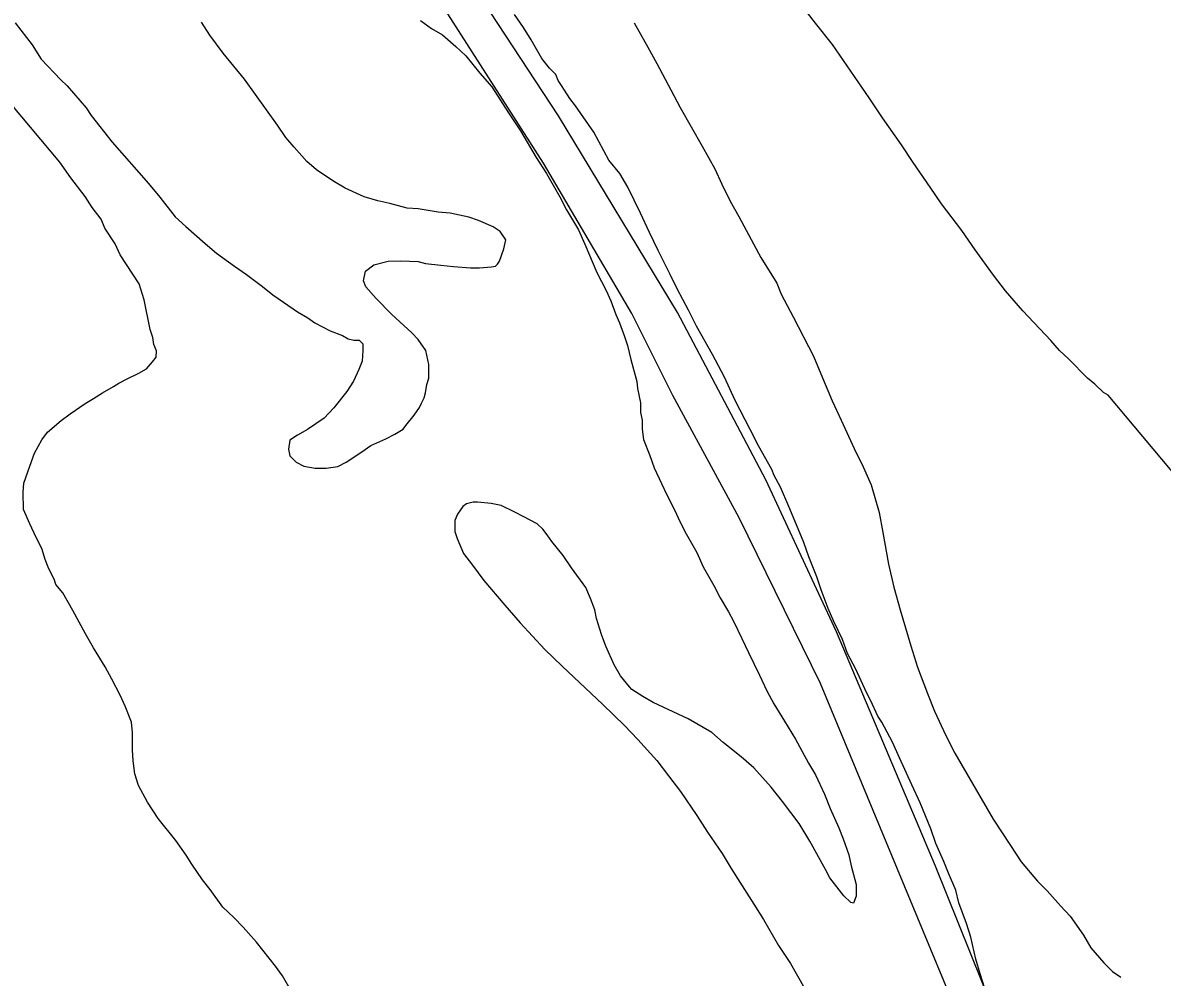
# Model space of a CAD drawing. Extents: x 3324104 to 3361979, y 612876 to 638273.
# Drawn here: x 3339115 to 3339983, y 634451 to 635178 of the extents above; entities that cross this region are included whole.
import ezdxf

# ---------------------------------------------------------------- set-up
doc = ezdxf.new("R2010")
doc.units = 0
for name, color, linetype in [('V-DTCH-CNTR', 7, 'Continuous'), ('V-SITE-VEGE', 7, 'Continuous'), ('V-TOPO-SHOR', 7, 'Continuous')]:
    doc.layers.add(name, color=color, linetype=linetype)

msp = doc.modelspace()

# ---------------------------------------------------------------- linework, layer by layer
at = {"layer": 'V-DTCH-CNTR'}
msp.add_lwpolyline([(3339997.68, 634049.07), (3339982.53, 634088.52), (3339945.44, 634167.57), (3339904.18, 634237.51), (3339885.46, 634278.23), (3339842.21, 634387.36), (3339781.38, 634533.58), (3339722.83, 634674.97), (3339660.78, 634801.26), (3339610.42, 634894.55), (3339578.98, 634957.1), (3339511.89, 635071.52), (3339436.47, 635188.9), (3339355.37, 635320.77), (3339268.7, 635473.13), (3339210.59, 635577.77), (3339172.01, 635642.47), (3339134.71, 635711.13)], dxfattribs=at)
at = {"layer": 'V-SITE-VEGE'}
for p, q in [((3339718.93, 635178.15), (3339706.83, 635193.95)), ((3339496.49, 635174.99), (3339489.73, 635184.85)), ((3339109.11, 635178.44), (3339122.17, 635161.65)), ((3339257.45, 635169.11), (3339251.18, 635178.97)), ((3339418.17, 635180.18), (3339426.43, 635174.22)), ((3339426.43, 635174.22), (3339434.71, 635169.24)), ((3339502.28, 635165.62), (3339496.49, 635174.99)), ((3339580.79, 635178.55), (3339591.38, 635159.83)), ((3339731.99, 635161.86), (3339718.93, 635178.15)), ((3339267.6, 635155.3), (3339257.45, 635169.11)), ((3339434.71, 635169.24), (3339444.91, 635160.32)), ((3339510.46, 635151.34), (3339502.28, 635165.62)), ((3339122.17, 635161.65), (3339128.92, 635150.81)), ((3339444.91, 635160.32), (3339452.68, 635153.38)), ((3339591.38, 635159.83), (3339598.11, 635147.52)), ((3339760, 635121.41), (3339731.99, 635161.86)), ((3339128.92, 635150.81), (3339143.95, 635134.98)), ((3339284.05, 635135.54), (3339267.6, 635155.3)), ((3339452.68, 635153.38), (3339463.32, 635140.05)), ((3339516.27, 635143.93), (3339510.46, 635151.34)), ((3339598.11, 635147.52), (3339608.69, 635127.33)), ((3339463.32, 635140.05), (3339472.53, 635129.67)), ((3339521.12, 635138.98), (3339516.27, 635143.93)), ((3339523.03, 635134.55), (3339521.12, 635138.98)), ((3339143.95, 635134.98), (3339148.8, 635130.52)), ((3339148.8, 635130.52), (3339163.33, 635113.72)), ((3339309.18, 635100.51), (3339284.05, 635135.54)), ((3339525.44, 635130.61), (3339523.03, 635134.55)), ((3339527.86, 635127.16), (3339525.44, 635130.61)), ((3339472.53, 635129.67), (3339485.07, 635109.95)), ((3339531.71, 635120.75), (3339527.86, 635127.16)), ((3339608.69, 635127.33), (3339615.9, 635114.03)), ((3339770.13, 635106.12), (3339760, 635121.41)), ((3339143.32, 635072.28), (3339106.53, 635116.25)), ((3339163.33, 635113.72), (3339167.19, 635107.8)), ((3339536.07, 635115.32), (3339531.71, 635120.75)), ((3339550.07, 635095.09), (3339536.07, 635115.32)), ((3339615.9, 635114.03), (3339632.75, 635084.47)), ((3339167.19, 635107.8), (3339183.15, 635087.56)), ((3339485.07, 635109.95), (3339494.23, 635096.14)), ((3339784.62, 635085.4), (3339770.13, 635106.12)), ((3339315.45, 635091.14), (3339309.18, 635100.51)), ((3339494.23, 635096.14), (3339506.28, 635075.94)), ((3339561.61, 635073.92), (3339550.07, 635095.09)), ((3339183.15, 635087.56), (3339210.76, 635055.93)), ((3339321.74, 635083.73), (3339315.45, 635091.14)), ((3339331.43, 635072.85), (3339321.74, 635083.73)), ((3339632.75, 635084.47), (3339642.38, 635067.23)), ((3339793.31, 635072.09), (3339784.62, 635085.4)), ((3339151.53, 635060.44), (3339143.32, 635072.28)), ((3339338.72, 635066.41), (3339331.43, 635072.85)), ((3339506.28, 635075.94), (3339513.99, 635063.61)), ((3339569.84, 635063.54), (3339561.61, 635073.92)), ((3339806.34, 635053.34), (3339793.31, 635072.09)), ((3339162.65, 635046.13), (3339151.53, 635060.44)), ((3339351.37, 635057.96), (3339338.72, 635066.41)), ((3339513.99, 635063.61), (3339524.1, 635045.88)), ((3339576.1, 635053.19), (3339569.84, 635063.54)), ((3339642.38, 635067.23), (3339647.65, 635055.42)), ((3339210.76, 635055.93), (3339219.47, 635045.56)), ((3339360.62, 635052.47), (3339351.37, 635057.96)), ((3339375.25, 635045.96), (3339360.62, 635052.47)), ((3339585.7, 635033.51), (3339576.1, 635053.19)), ((3339647.65, 635055.42), (3339653.89, 635042.62)), ((3339815.03, 635040.52), (3339806.34, 635053.34)), ((3339167.96, 635037.75), (3339162.65, 635046.13)), ((3339219.47, 635045.56), (3339231.08, 635030.75)), ((3339385.51, 635042.92), (3339375.25, 635045.96)), ((3339524.1, 635045.88), (3339529.4, 635036.03)), ((3339174.73, 635028.86), (3339167.96, 635037.75)), ((3339394.8, 635040.87), (3339385.51, 635042.92)), ((3339407.99, 635037.31), (3339394.8, 635040.87)), ((3339416.31, 635036.73), (3339407.99, 635037.31)), ((3339431.47, 635034.13), (3339416.31, 635036.73)), ((3339529.4, 635036.03), (3339538.55, 635020.75)), ((3339653.89, 635042.62), (3339660.63, 635030.8)), ((3339830.5, 635020.28), (3339815.03, 635040.52)), ((3339177.6, 635021.97), (3339174.73, 635028.86)), ((3339231.08, 635030.75), (3339239.33, 635023.32)), ((3339440.77, 635033.55), (3339431.47, 635034.13)), ((3339454.95, 635030.47), (3339440.77, 635033.55)), ((3339462.27, 635027.94), (3339454.95, 635030.47)), ((3339473.48, 635022.93), (3339462.27, 635027.94)), ((3339592.42, 635018.74), (3339585.7, 635033.51)), ((3339660.63, 635030.8), (3339677.46, 634999.77)), ((3339185.32, 635010.14), (3339177.6, 635021.97)), ((3339239.33, 635023.32), (3339253.9, 635010.43)), ((3339478.84, 635019.45), (3339473.48, 635022.93)), ((3339483.18, 635013.04), (3339478.84, 635019.45)), ((3339538.55, 635020.75), (3339543.34, 635009.92)), ((3339599.14, 635004.96), (3339592.42, 635018.74)), ((3339840.64, 635005.48), (3339830.5, 635020.28)), ((3339189.15, 635001.77), (3339185.32, 635010.14)), ((3339253.9, 635010.43), (3339262.64, 635003)), ((3339481.65, 635006.2), (3339483.18, 635013.04)), ((3339543.34, 635009.92), (3339552.43, 634988.28)), ((3339203.62, 634979.58), (3339189.15, 635001.77)), ((3339262.64, 635003), (3339276.26, 634993.07)), ((3339478.12, 634996.93), (3339481.65, 635006.2)), ((3339608.26, 634986.74), (3339599.14, 635004.96)), ((3339677.46, 634999.77), (3339689.51, 634980.05)), ((3339854.66, 634986.24), (3339840.64, 635005.48)), ((3339276.26, 634993.07), (3339285.5, 634986.61)), ((3339376.15, 634989.13), (3339382.57, 634993.96)), ((3339382.57, 634993.96), (3339393.38, 634996.79)), ((3339393.38, 634996.79), (3339403.18, 634997.19)), ((3339403.18, 634997.19), (3339416.4, 634996.56)), ((3339416.4, 634996.56), (3339421.77, 634995.04)), ((3339421.77, 634995.04), (3339433.52, 634993.94)), ((3339433.52, 634993.94), (3339443.3, 634992.86)), ((3339443.3, 634992.86), (3339456.03, 634991.76)), ((3339456.03, 634991.76), (3339462.89, 634991.69)), ((3339462.89, 634991.69), (3339472.2, 634992.58)), ((3339472.2, 634992.58), (3339475.15, 634993.04)), ((3339475.15, 634993.04), (3339476.63, 634994.49)), ((3339476.63, 634994.49), (3339478.12, 634996.93)), ((3339285.5, 634986.61), (3339297.66, 634977.66)), ((3339374.61, 634981.79), (3339376.15, 634989.13)), ((3339552.43, 634988.28), (3339559.64, 634974.49)), ((3339613.54, 634975.91), (3339608.26, 634986.74)), ((3339863.85, 634974.39), (3339854.66, 634986.24)), ((3339207.42, 634967.3), (3339203.62, 634979.58)), ((3339297.66, 634977.66), (3339305.43, 634971.22)), ((3339376.53, 634977.37), (3339374.61, 634981.79)), ((3339384.27, 634968.47), (3339376.53, 634977.37)), ((3339559.64, 634974.49), (3339562.99, 634966.62)), ((3339622.2, 634959.66), (3339613.54, 634975.91)), ((3339689.51, 634980.05), (3339692.86, 634971.69)), ((3339876.92, 634959.07), (3339863.85, 634974.39)), ((3339212.1, 634944.72), (3339207.42, 634967.3)), ((3339305.43, 634971.22), (3339313.71, 634965.75)), ((3339313.71, 634965.75), (3339324.41, 634958.29)), ((3339395.91, 634956.6), (3339384.27, 634968.47)), ((3339562.99, 634966.62), (3339566.81, 634956.3)), ((3339692.86, 634971.69), (3339701.99, 634954.45)), ((3339324.41, 634958.29), (3339332.2, 634953.81)), ((3339402.22, 634950.66), (3339395.91, 634956.6)), ((3339566.81, 634956.3), (3339569.68, 634949.9)), ((3339628.44, 634947.35), (3339622.2, 634959.66)), ((3339898.25, 634936.33), (3339876.92, 634959.07)), ((3339332.2, 634953.81), (3339337.55, 634949.83)), ((3339337.55, 634949.83), (3339349.25, 634943.84)), ((3339411.45, 634942.24), (3339402.22, 634950.66)), ((3339569.68, 634949.9), (3339573.5, 634939.57)), ((3339701.99, 634954.45), (3339717.37, 634924.42)), ((3339214, 634938.82), (3339212.1, 634944.72)), ((3339214.92, 634933.42), (3339214, 634938.82)), ((3339349.25, 634943.84), (3339358.52, 634940.32)), ((3339358.52, 634940.32), (3339362.9, 634937.82)), ((3339416.29, 634937.29), (3339411.45, 634942.24)), ((3339573.5, 634939.57), (3339575.88, 634932.69)), ((3339640.47, 634925.68), (3339628.44, 634947.35)), ((3339216.83, 634928.51), (3339214.92, 634933.42)), ((3339362.9, 634937.82), (3339367.3, 634936.8)), ((3339367.3, 634936.8), (3339371.22, 634936.76)), ((3339371.22, 634936.76), (3339374.13, 634933.79)), ((3339374.13, 634933.79), (3339374.08, 634928.89)), ((3339422.09, 634928.9), (3339416.29, 634937.29)), ((3339575.88, 634932.69), (3339578.22, 634921.89)), ((3339905.03, 634928.91), (3339898.25, 634936.33)), ((3339213.81, 634920.21), (3339216.78, 634923.61)), ((3339216.78, 634923.61), (3339216.83, 634928.51)), ((3339374.08, 634928.89), (3339373.51, 634920.57)), ((3339424.43, 634918.1), (3339422.09, 634928.9)), ((3339578.22, 634921.89), (3339582.95, 634905.19)), ((3339649.61, 634908.44), (3339640.47, 634925.68)), ((3339717.37, 634924.42), (3339723.11, 634911.14)), ((3339911.82, 634922.47), (3339905.03, 634928.91)), ((3339926.37, 634907.63), (3339911.82, 634922.47)), ((3339203.43, 634911.49), (3339209.35, 634914.87)), ((3339209.35, 634914.87), (3339213.81, 634920.21)), ((3339371, 634914.23), (3339366.99, 634905.45)), ((3339373.51, 634920.57), (3339371, 634914.23)), ((3339424.33, 634907.82), (3339424.43, 634918.1)), ((3339188.17, 634903.81), (3339194.57, 634907.17)), ((3339194.57, 634907.17), (3339203.43, 634911.49)), ((3339366.99, 634905.45), (3339362.01, 634897.66)), ((3339422.81, 634902.93), (3339424.33, 634907.82)), ((3339582.95, 634905.19), (3339583.39, 634899.79)), ((3339657.76, 634890.72), (3339649.61, 634908.44)), ((3339723.11, 634911.14), (3339731.72, 634890.47)), ((3339931.72, 634903.17), (3339926.37, 634907.63)), ((3339168.95, 634892.25), (3339175.85, 634896.59)), ((3339175.85, 634896.59), (3339184.23, 634901.4)), ((3339184.23, 634901.4), (3339188.17, 634903.81)), ((3339362.01, 634897.66), (3339352.09, 634885.03)), ((3339420.75, 634892.67), (3339421.77, 634896.58)), ((3339421.77, 634896.58), (3339422.81, 634902.93)), ((3339583.39, 634899.79), (3339585.73, 634888.99)), ((3339938.51, 634896.73), (3339931.72, 634903.17)), ((3339941.92, 634894.74), (3339938.51, 634896.73)), ((3339151.2, 634880.67), (3339162.54, 634888.39)), ((3339162.54, 634888.39), (3339168.95, 634892.25)), ((3339417.25, 634885.35), (3339418.75, 634888.77)), ((3339418.75, 634888.77), (3339420.75, 634892.67)), ((3339585.73, 634888.99), (3339585.66, 634881.65)), ((3339669.29, 634868.56), (3339657.76, 634890.72)), ((3339731.72, 634890.47), (3339738.44, 634875.71)), ((3340004.85, 634819.65), (3339941.92, 634894.74)), ((3339144.29, 634875.35), (3339151.2, 634880.67)), ((3339352.09, 634885.03), (3339344.66, 634877.26)), ((3339406.82, 634871.74), (3339413.27, 634879.52)), ((3339413.27, 634879.52), (3339417.25, 634885.35)), ((3339585.66, 634881.65), (3339587.07, 634875.75)), ((3339133.91, 634866.63), (3339144.29, 634875.35)), ((3339344.66, 634877.26), (3339331.84, 634868.57)), ((3339404.83, 634868.82), (3339406.82, 634871.74)), ((3339587.07, 634875.75), (3339587, 634868.9)), ((3339738.44, 634875.71), (3339748.5, 634854.06)), ((3339123.96, 634850.57), (3339129.45, 634860.8)), ((3339129.45, 634860.8), (3339133.91, 634866.63)), ((3339324.45, 634864.24), (3339318.53, 634860.38)), ((3339331.84, 634868.57), (3339324.45, 634864.24)), ((3339380.21, 634856.33), (3339391.53, 634861.61)), ((3339391.53, 634861.61), (3339398.43, 634864.97)), ((3339398.43, 634864.97), (3339404.83, 634868.82)), ((3339587, 634868.9), (3339587.9, 634861.05)), ((3339587.9, 634861.05), (3339592.67, 634848.76)), ((3339675.54, 634856.26), (3339669.29, 634868.56)), ((3339318.53, 634860.38), (3339317.48, 634853.53)), ((3339317.48, 634853.53), (3339318.41, 634848.62)), ((3339373.31, 634851.5), (3339380.21, 634856.33)), ((3339685.64, 634838.03), (3339675.54, 634856.26)), ((3339748.5, 634854.06), (3339755.23, 634840.27)), ((3339120.43, 634840.8), (3339123.96, 634850.57)), ((3339318.41, 634848.62), (3339323.26, 634843.68)), ((3339323.26, 634843.68), (3339329.11, 634840.68)), ((3339355.07, 634840.42), (3339361.47, 634843.78)), ((3339361.47, 634843.78), (3339373.31, 634851.5)), ((3339592.67, 634848.76), (3339596.01, 634839.42)), ((3339115.89, 634827.62), (3339120.43, 634840.8)), ((3339329.11, 634840.68), (3339337.91, 634839.12)), ((3339337.91, 634839.12), (3339346.24, 634839.04)), ((3339346.24, 634839.04), (3339355.07, 634840.42)), ((3339596.01, 634839.42), (3339601.77, 634827.6)), ((3339687.56, 634833.6), (3339685.64, 634838.03)), ((3339755.23, 634840.27), (3339761.46, 634826.49)), ((3339115.33, 634820.77), (3339115.89, 634827.62)), ((3339601.77, 634827.6), (3339605.6, 634819.23)), ((3339692.37, 634824.74), (3339687.56, 634833.6)), ((3339761.46, 634826.49), (3339767.61, 634805.37)), ((3339115.69, 634807.54), (3339115.33, 634820.77)), ((3339605.6, 634819.23), (3339611.85, 634806.92)), ((3339698.59, 634809.98), (3339692.37, 634824.74)), ((3339450.23, 634810.01), (3339446.25, 634804.17)), ((3339453.19, 634811.94), (3339450.23, 634810.01)), ((3339458.1, 634813.36), (3339453.19, 634811.94)), ((3339461.53, 634813.33), (3339458.1, 634813.36)), ((3339471.8, 634812.24), (3339461.53, 634813.33)), ((3339479.62, 634810.7), (3339471.8, 634812.24)), ((3339489.86, 634805.7), (3339479.62, 634810.7)), ((3339703.38, 634799.15), (3339698.59, 634809.98)), ((3339120.48, 634796.72), (3339115.69, 634807.54)), ((3339446.25, 634804.17), (3339444.24, 634799.29)), ((3339496.69, 634802.2), (3339489.86, 634805.7)), ((3339506.92, 634796.71), (3339496.69, 634802.2)), ((3339611.85, 634806.92), (3339615.69, 634798.56)), ((3339767.61, 634805.37), (3339770.4, 634790.15)), ((3339125.27, 634786.38), (3339120.48, 634796.72)), ((3339444.24, 634799.29), (3339444.16, 634790.97)), ((3339511.29, 634792.74), (3339506.92, 634796.71)), ((3339514.67, 634788.3), (3339511.29, 634792.74)), ((3339615.69, 634798.56), (3339620.49, 634789.2)), ((3339710.07, 634782.43), (3339703.38, 634799.15)), ((3339129.6, 634778.01), (3339125.27, 634786.38)), ((3339444.16, 634790.97), (3339446.06, 634785.56)), ((3339446.06, 634785.56), (3339450.85, 634774.24)), ((3339518.05, 634783.37), (3339514.67, 634788.3)), ((3339526.76, 634772.51), (3339518.05, 634783.37)), ((3339620.49, 634789.2), (3339628.67, 634774.92)), ((3339770.4, 634790.15), (3339774.57, 634766.11)), ((3339131.96, 634769.66), (3339129.6, 634778.01)), ((3339450.85, 634774.24), (3339457.62, 634765.36)), ((3339628.67, 634774.92), (3339633.47, 634764.09)), ((3339713.88, 634771.61), (3339710.07, 634782.43)), ((3339134.36, 634763.76), (3339131.96, 634769.66)), ((3339457.62, 634765.36), (3339466.32, 634753.52)), ((3339533.04, 634763.13), (3339526.76, 634772.51)), ((3339720.1, 634756.36), (3339713.88, 634771.61)), ((3339774.57, 634766.11), (3339778.8, 634748.43)), ((3339139.16, 634753.91), (3339134.36, 634763.76)), ((3339544.15, 634748.33), (3339533.04, 634763.13)), ((3339633.47, 634764.09), (3339641.65, 634749.8)), ((3339140.1, 634750.47), (3339139.16, 634753.91)), ((3339145.43, 634744.05), (3339140.1, 634750.47)), ((3339466.32, 634753.52), (3339482.29, 634734.74)), ((3339547.5, 634739.97), (3339544.15, 634748.33)), ((3339641.65, 634749.8), (3339646.46, 634740.45)), ((3339723.43, 634746.54), (3339720.1, 634756.36)), ((3339778.8, 634748.43), (3339783.53, 634731.24)), ((3339153.13, 634730.75), (3339145.43, 634744.05)), ((3339550.84, 634731.11), (3339547.5, 634739.97)), ((3339646.46, 634740.45), (3339652.72, 634729.61)), ((3339728.67, 634732.28), (3339723.43, 634746.54)), ((3339162.75, 634713.02), (3339153.13, 634730.75)), ((3339482.29, 634734.74), (3339493.92, 634721.4)), ((3339552.25, 634724.73), (3339550.84, 634731.11)), ((3339732.98, 634722.44), (3339728.67, 634732.28)), ((3339783.53, 634731.24), (3339791.58, 634703.73)), ((3339556.04, 634712.45), (3339552.25, 634724.73)), ((3339652.72, 634729.61), (3339656.57, 634722.71)), ((3339656.57, 634722.71), (3339662.8, 634709.42)), ((3339739.7, 634708.65), (3339732.98, 634722.44)), ((3339493.92, 634721.4), (3339512.82, 634701.12)), ((3339169.01, 634702.18), (3339162.75, 634713.02)), ((3339559.38, 634703.6), (3339556.04, 634712.45)), ((3339662.8, 634709.42), (3339668.08, 634698.59)), ((3339743.51, 634697.84), (3339739.7, 634708.65)), ((3339177.68, 634687.88), (3339169.01, 634702.18)), ((3339512.82, 634701.12), (3339525.92, 634688.26)), ((3339565.61, 634689.33), (3339559.38, 634703.6)), ((3339668.08, 634698.59), (3339676.24, 634681.37)), ((3339749.76, 634686.02), (3339743.51, 634697.84)), ((3339791.58, 634703.73), (3339796.81, 634687.51)), ((3339182.98, 634678.52), (3339177.68, 634687.88)), ((3339525.92, 634688.26), (3339556.98, 634659.04)), ((3339570.42, 634680.95), (3339565.61, 634689.33)), ((3339796.81, 634687.51), (3339804.44, 634667.35)), ((3339189.23, 634666.21), (3339182.98, 634678.52)), ((3339577.2, 634672.56), (3339570.42, 634680.95)), ((3339676.24, 634681.37), (3339682, 634669.55)), ((3339757.92, 634668.3), (3339749.76, 634686.02)), ((3339579.14, 634670.58), (3339577.2, 634672.56)), ((3339587.41, 634665.11), (3339579.14, 634670.58)), ((3339193.06, 634657.85), (3339189.23, 634666.21)), ((3339595.2, 634660.62), (3339587.41, 634665.11)), ((3339682, 634669.55), (3339687.29, 634659.7)), ((3339761.28, 634661.9), (3339757.92, 634668.3)), ((3339766.55, 634650.09), (3339761.28, 634661.9)), ((3339804.44, 634667.35), (3339809.7, 634654.07)), ((3339197.84, 634645.55), (3339193.06, 634657.85)), ((3339556.98, 634659.04), (3339573.47, 634643.2)), ((3339622.02, 634648.11), (3339595.2, 634660.62)), ((3339687.29, 634659.7), (3339695.48, 634646.4)), ((3339809.7, 634654.07), (3339818.33, 634635.37)), ((3339198.74, 634637.71), (3339197.84, 634645.55)), ((3339640.04, 634637.64), (3339622.02, 634648.11)), ((3339695.48, 634646.4), (3339703.68, 634632.59)), ((3339769.45, 634645.65), (3339766.55, 634650.09)), ((3339777.62, 634630.39), (3339769.45, 634645.65)), ((3339198.6, 634624.48), (3339198.74, 634637.71)), ((3339573.47, 634643.2), (3339583.65, 634632.32)), ((3339648.78, 634630.2), (3339640.04, 634637.64)), ((3339818.33, 634635.37), (3339825.06, 634622.07)), ((3339583.65, 634632.32), (3339598.19, 634616.5)), ((3339662.39, 634619.29), (3339648.78, 634630.2)), ((3339703.68, 634632.59), (3339708.48, 634623.73)), ((3339782.89, 634618.58), (3339777.62, 634630.39)), ((3339199.01, 634616.15), (3339198.6, 634624.48)), ((3339672.1, 634610.86), (3339662.39, 634619.29)), ((3339708.48, 634623.73), (3339713.78, 634614.37)), ((3339792.48, 634597.91), (3339782.89, 634618.58)), ((3339825.06, 634622.07), (3339854.43, 634571.81)), ((3339200.38, 634606.34), (3339199.01, 634616.15)), ((3339598.19, 634616.5), (3339606.89, 634604.66)), ((3339685.18, 634596.04), (3339672.1, 634610.86)), ((3339713.78, 634614.37), (3339719.08, 634605.5)), ((3339203.23, 634597.49), (3339200.38, 634606.34)), ((3339606.89, 634604.66), (3339616.08, 634592.81)), ((3339719.08, 634605.5), (3339725.79, 634590.73)), ((3339209.97, 634584.69), (3339203.23, 634597.49)), ((3339616.08, 634592.81), (3339628.63, 634574.56)), ((3339693.89, 634585.18), (3339685.18, 634596.04)), ((3339798.71, 634584.13), (3339792.48, 634597.91)), ((3339218.17, 634572.36), (3339209.97, 634584.69)), ((3339706.46, 634568.39), (3339693.89, 634585.18)), ((3339725.79, 634590.73), (3339730.09, 634579.92)), ((3339806.84, 634564.45), (3339798.71, 634584.13)), ((3339628.63, 634574.56), (3339636.83, 634561.74)), ((3339730.09, 634579.92), (3339736.8, 634565.15)), ((3339231.72, 634555.57), (3339218.17, 634572.36)), ((3339714.65, 634555.09), (3339706.46, 634568.39)), ((3339854.43, 634571.81), (3339867.46, 634551.6)), ((3339636.83, 634561.74), (3339647.94, 634545.47)), ((3339736.8, 634565.15), (3339740.15, 634556.79)), ((3339740.15, 634556.79), (3339744.43, 634544.5)), ((3339810.65, 634553.14), (3339806.84, 634564.45)), ((3339239.44, 634544.22), (3339231.72, 634555.57)), ((3339726.68, 634533.41), (3339714.65, 634555.09)), ((3339816.88, 634539.37), (3339810.65, 634553.14)), ((3339867.46, 634551.6), (3339875.66, 634539.27)), ((3339243.78, 634537.32), (3339239.44, 634544.22)), ((3339647.94, 634545.47), (3339654.68, 634534.13)), ((3339744.43, 634544.5), (3339746.31, 634536.15)), ((3339251.99, 634525.49), (3339243.78, 634537.32)), ((3339654.68, 634534.13), (3339661.44, 634523.78)), ((3339730.05, 634527.01), (3339726.68, 634533.41)), ((3339746.31, 634536.15), (3339750.08, 634521.91)), ((3339820.22, 634530.52), (3339816.88, 634539.37)), ((3339875.66, 634539.27), (3339888.25, 634524.45)), ((3339257.8, 634518.08), (3339251.99, 634525.49)), ((3339661.44, 634523.78), (3339672.04, 634507.02)), ((3339740.69, 634513.19), (3339730.05, 634527.01)), ((3339825.97, 634517.72), (3339820.22, 634530.52)), ((3339888.25, 634524.45), (3339895.52, 634517.03)), ((3339267.46, 634504.76), (3339257.8, 634518.08)), ((3339750.08, 634521.91), (3339750, 634513.09)), ((3339828.32, 634507.9), (3339825.97, 634517.72)), ((3339895.52, 634517.03), (3339905.7, 634505.66)), ((3339275.71, 634496.84), (3339267.46, 634504.76)), ((3339672.04, 634507.02), (3339679.27, 634495.19)), ((3339746.03, 634508.24), (3339740.69, 634513.19)), ((3339747.98, 634507.73), (3339746.03, 634508.24)), ((3339750, 634513.09), (3339747.98, 634507.73)), ((3339834.04, 634492.17), (3339828.32, 634507.9)), ((3339905.7, 634505.66), (3339912.97, 634497.75)), ((3339282.98, 634489.42), (3339275.71, 634496.84)), ((3339912.97, 634497.75), (3339923.11, 634483.44)), ((3339293.15, 634478.05), (3339282.98, 634489.42)), ((3339679.27, 634495.19), (3339690.83, 634475.48)), ((3339837.37, 634481.85), (3339834.04, 634492.17)), ((3339841.12, 634465.16), (3339837.37, 634481.85)), ((3339923.11, 634483.44), (3339928.89, 634473.59)), ((3339307.67, 634459.78), (3339293.15, 634478.05)), ((3339690.83, 634475.48), (3339700, 634461.67)), ((3339928.89, 634473.59), (3339938.58, 634462.22)), ((3339700, 634461.67), (3339710.59, 634442.95)), ((3339844.44, 634453.85), (3339841.12, 634465.16)), ((3339938.58, 634462.22), (3339945.37, 634455.79)), ((3339312.98, 634452.38), (3339307.67, 634459.78)), ((3339847.76, 634443.54), (3339844.44, 634453.85)), ((3339945.37, 634455.79), (3339951.69, 634451.31)), ((3339319.72, 634440.55), (3339312.98, 634452.38))]:
    msp.add_line(p, q, dxfattribs=at)
at = {"layer": 'V-TOPO-SHOR'}
msp.add_lwpolyline([(3340015.72, 634049.89), (3339963.99, 634180.55), (3339935.7, 634234.4), (3339924.7, 634258.11), (3339898.81, 634313.87), (3339863.71, 634403.24), (3339810.44, 634535.92), (3339735.07, 634714.37), (3339681.05, 634830.37), (3339613.76, 634957.77), (3339523.08, 635107.53), (3339424.86, 635257.44), (3339369.01, 635342.87), (3339331.57, 635415.2), (3339279.93, 635512.07), (3339208.27, 635639.96), (3339201.5, 635653.26), (3339143.36, 635767.32)], dxfattribs=at)

doc.saveas('drawing.dxf')
